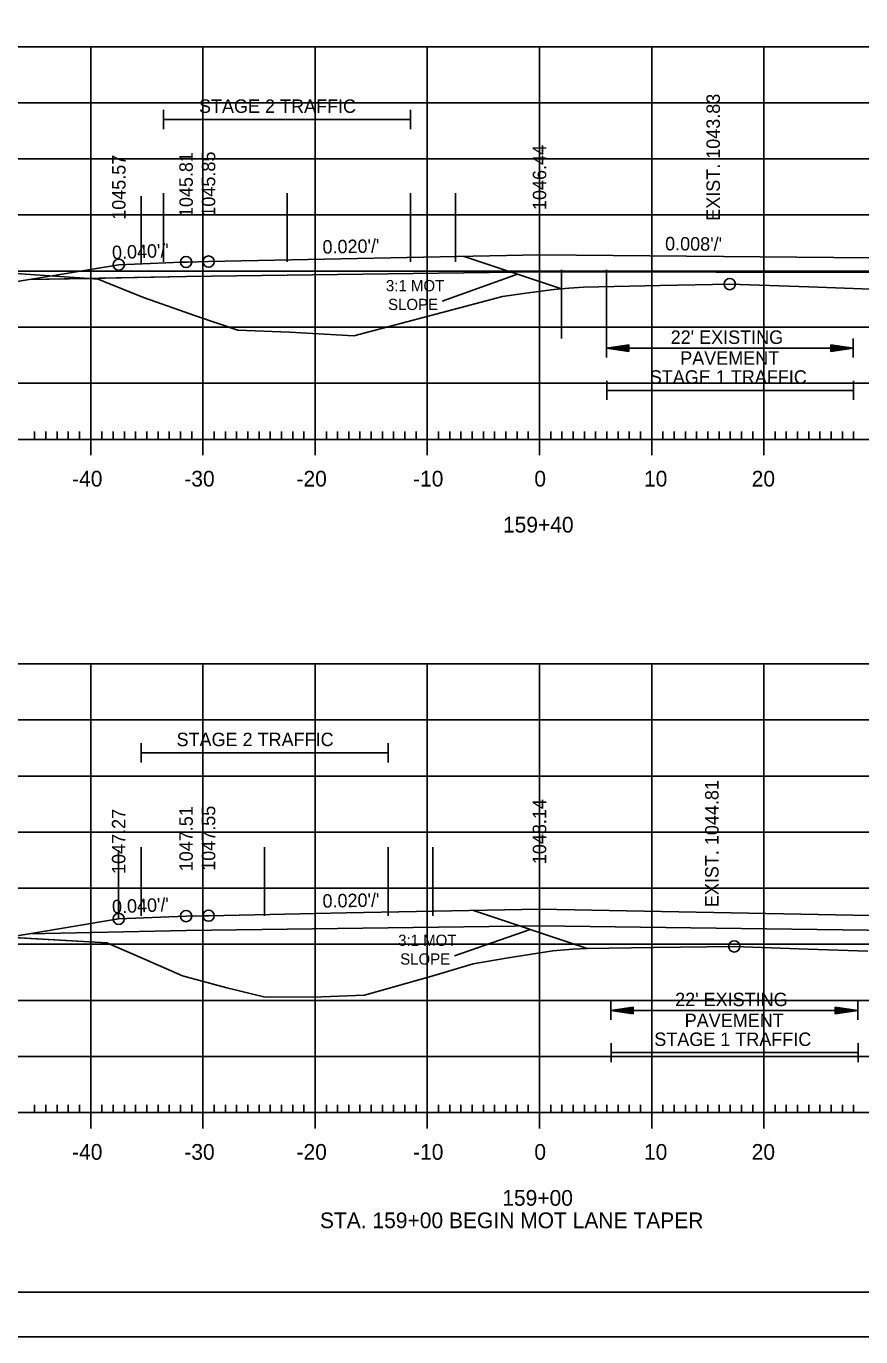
# Model space of a CAD drawing. Extents: x 1322838 to 1324533, y 339903 to 351025.
# Drawn here: x 1323658 to 1323732.4, y 345538.8 to 345655.6 of the extents above; entities that cross this region are included whole.
import ezdxf

# ---------------------------------------------------------------- set-up
doc = ezdxf.new("R2010")
doc.units = 0
for name, color, linetype in [('R_Alt Surface', 7, 'Continuous'), ('R_Axis', 7, 'Continuous'), ('R_Axis Annot', 7, 'Continuous'), ('R_Border', 7, 'Continuous'), ('R_Exist Surface', 7, 'Continuous'), ('R_Fin Surface', 7, 'Continuous'), ('R_Fin Surface Annot', 7, 'Continuous'), ('R_Grid', 7, 'Continuous'), ('R_MOT', 7, 'Continuous'), ('R_No Plot', 7, 'Continuous'), ('R_Xsect Elev', 7, 'Continuous')]:
    doc.layers.add(name, color=color, linetype=linetype)

msp = doc.modelspace()

# ---------------------------------------------------------------- linework, layer by layer
at = {"layer": 'R_Alt Surface'}
for points in [[(1323658.22, 345632.98), (1323672.22, 345633.26), (1323703.72, 345633.68), (1323735.22, 345633.62), (1323747.14, 345633.39)], [(1323658.22, 345574.68), (1323672.22, 345574.96), (1323703.72, 345575.38), (1323735.22, 345574.98), (1323746.85, 345574.75)]]:
    msp.add_lwpolyline(points, dxfattribs=at)
at = {"layer": 'R_Axis'}
for p, q in [((1323663.72, 345617.34), (1323663.72, 345620.14)), ((1323673.72, 345617.34), (1323673.72, 345620.14)), ((1323683.72, 345617.34), (1323683.72, 345620.14)), ((1323693.72, 345617.34), (1323693.72, 345620.14)), ((1323703.72, 345617.34), (1323703.72, 345620.14)), ((1323713.72, 345617.34), (1323713.72, 345620.14)), ((1323723.72, 345617.34), (1323723.72, 345620.14)), ((1323563.72, 345618.74), (1323843.72, 345618.74)), ((1323658.72, 345618.74), (1323658.72, 345619.44)), ((1323659.72, 345618.74), (1323659.72, 345619.44)), ((1323660.72, 345618.74), (1323660.72, 345619.44)), ((1323661.72, 345618.74), (1323661.72, 345619.44)), ((1323662.72, 345618.74), (1323662.72, 345619.44)), ((1323664.72, 345618.74), (1323664.72, 345619.44)), ((1323665.72, 345618.74), (1323665.72, 345619.44)), ((1323666.72, 345618.74), (1323666.72, 345619.44)), ((1323667.72, 345618.74), (1323667.72, 345619.44)), ((1323668.72, 345618.74), (1323668.72, 345619.44)), ((1323669.72, 345618.74), (1323669.72, 345619.44)), ((1323670.72, 345618.74), (1323670.72, 345619.44)), ((1323671.72, 345618.74), (1323671.72, 345619.44)), ((1323672.72, 345618.74), (1323672.72, 345619.44)), ((1323674.72, 345618.74), (1323674.72, 345619.44)), ((1323675.72, 345618.74), (1323675.72, 345619.44)), ((1323676.72, 345618.74), (1323676.72, 345619.44)), ((1323677.72, 345618.74), (1323677.72, 345619.44)), ((1323678.72, 345618.74), (1323678.72, 345619.44)), ((1323679.72, 345618.74), (1323679.72, 345619.44)), ((1323680.72, 345618.74), (1323680.72, 345619.44)), ((1323681.72, 345618.74), (1323681.72, 345619.44)), ((1323682.72, 345618.74), (1323682.72, 345619.44)), ((1323684.72, 345618.74), (1323684.72, 345619.44)), ((1323685.72, 345618.74), (1323685.72, 345619.44)), ((1323686.72, 345618.74), (1323686.72, 345619.44)), ((1323687.72, 345618.74), (1323687.72, 345619.44)), ((1323688.72, 345618.74), (1323688.72, 345619.44)), ((1323689.72, 345618.74), (1323689.72, 345619.44)), ((1323690.72, 345618.74), (1323690.72, 345619.44)), ((1323691.72, 345618.74), (1323691.72, 345619.44)), ((1323692.72, 345618.74), (1323692.72, 345619.44)), ((1323694.72, 345618.74), (1323694.72, 345619.44)), ((1323695.72, 345618.74), (1323695.72, 345619.44)), ((1323696.72, 345618.74), (1323696.72, 345619.44)), ((1323697.72, 345618.74), (1323697.72, 345619.44)), ((1323698.72, 345618.74), (1323698.72, 345619.44)), ((1323699.72, 345618.74), (1323699.72, 345619.44)), ((1323700.72, 345618.74), (1323700.72, 345619.44)), ((1323701.72, 345618.74), (1323701.72, 345619.44)), ((1323702.72, 345618.74), (1323702.72, 345619.44)), ((1323704.72, 345618.74), (1323704.72, 345619.44)), ((1323705.72, 345618.74), (1323705.72, 345619.44)), ((1323706.72, 345618.74), (1323706.72, 345619.44)), ((1323707.72, 345618.74), (1323707.72, 345619.44)), ((1323708.72, 345618.74), (1323708.72, 345619.44)), ((1323709.72, 345618.74), (1323709.72, 345619.44)), ((1323710.72, 345618.74), (1323710.72, 345619.44)), ((1323711.72, 345618.74), (1323711.72, 345619.44)), ((1323712.72, 345618.74), (1323712.72, 345619.44)), ((1323714.72, 345618.74), (1323714.72, 345619.44)), ((1323715.72, 345618.74), (1323715.72, 345619.44)), ((1323716.72, 345618.74), (1323716.72, 345619.44)), ((1323717.72, 345618.74), (1323717.72, 345619.44)), ((1323718.72, 345618.74), (1323718.72, 345619.44)), ((1323719.72, 345618.74), (1323719.72, 345619.44)), ((1323720.72, 345618.74), (1323720.72, 345619.44)), ((1323721.72, 345618.74), (1323721.72, 345619.44)), ((1323722.72, 345618.74), (1323722.72, 345619.44)), ((1323724.72, 345618.74), (1323724.72, 345619.44)), ((1323725.72, 345618.74), (1323725.72, 345619.44)), ((1323726.72, 345618.74), (1323726.72, 345619.44)), ((1323727.72, 345618.74), (1323727.72, 345619.44)), ((1323728.72, 345618.74), (1323728.72, 345619.44)), ((1323729.72, 345618.74), (1323729.72, 345619.44)), ((1323730.72, 345618.74), (1323730.72, 345619.44)), ((1323731.72, 345618.74), (1323731.72, 345619.44)), ((1323658.72, 345558.74), (1323658.72, 345559.44)), ((1323659.72, 345558.74), (1323659.72, 345559.44)), ((1323660.72, 345558.74), (1323660.72, 345559.44)), ((1323661.72, 345558.74), (1323661.72, 345559.44)), ((1323662.72, 345558.74), (1323662.72, 345559.44)), ((1323663.72, 345557.34), (1323663.72, 345560.14)), ((1323664.72, 345558.74), (1323664.72, 345559.44)), ((1323665.72, 345558.74), (1323665.72, 345559.44)), ((1323666.72, 345558.74), (1323666.72, 345559.44)), ((1323667.72, 345558.74), (1323667.72, 345559.44)), ((1323668.72, 345558.74), (1323668.72, 345559.44)), ((1323669.72, 345558.74), (1323669.72, 345559.44)), ((1323670.72, 345558.74), (1323670.72, 345559.44)), ((1323671.72, 345558.74), (1323671.72, 345559.44)), ((1323672.72, 345558.74), (1323672.72, 345559.44)), ((1323673.72, 345557.34), (1323673.72, 345560.14)), ((1323674.72, 345558.74), (1323674.72, 345559.44)), ((1323675.72, 345558.74), (1323675.72, 345559.44)), ((1323676.72, 345558.74), (1323676.72, 345559.44)), ((1323677.72, 345558.74), (1323677.72, 345559.44)), ((1323678.72, 345558.74), (1323678.72, 345559.44)), ((1323679.72, 345558.74), (1323679.72, 345559.44)), ((1323680.72, 345558.74), (1323680.72, 345559.44)), ((1323681.72, 345558.74), (1323681.72, 345559.44)), ((1323682.72, 345558.74), (1323682.72, 345559.44)), ((1323683.72, 345557.34), (1323683.72, 345560.14)), ((1323684.72, 345558.74), (1323684.72, 345559.44)), ((1323685.72, 345558.74), (1323685.72, 345559.44)), ((1323686.72, 345558.74), (1323686.72, 345559.44)), ((1323687.72, 345558.74), (1323687.72, 345559.44)), ((1323688.72, 345558.74), (1323688.72, 345559.44)), ((1323689.72, 345558.74), (1323689.72, 345559.44)), ((1323690.72, 345558.74), (1323690.72, 345559.44)), ((1323691.72, 345558.74), (1323691.72, 345559.44)), ((1323692.72, 345558.74), (1323692.72, 345559.44)), ((1323693.72, 345557.34), (1323693.72, 345560.14)), ((1323694.72, 345558.74), (1323694.72, 345559.44)), ((1323695.72, 345558.74), (1323695.72, 345559.44)), ((1323696.72, 345558.74), (1323696.72, 345559.44)), ((1323697.72, 345558.74), (1323697.72, 345559.44)), ((1323698.72, 345558.74), (1323698.72, 345559.44)), ((1323699.72, 345558.74), (1323699.72, 345559.44)), ((1323700.72, 345558.74), (1323700.72, 345559.44)), ((1323701.72, 345558.74), (1323701.72, 345559.44)), ((1323702.72, 345558.74), (1323702.72, 345559.44)), ((1323703.72, 345557.34), (1323703.72, 345560.14)), ((1323704.72, 345558.74), (1323704.72, 345559.44)), ((1323705.72, 345558.74), (1323705.72, 345559.44)), ((1323706.72, 345558.74), (1323706.72, 345559.44)), ((1323707.72, 345558.74), (1323707.72, 345559.44)), ((1323708.72, 345558.74), (1323708.72, 345559.44)), ((1323709.72, 345558.74), (1323709.72, 345559.44)), ((1323710.72, 345558.74), (1323710.72, 345559.44)), ((1323711.72, 345558.74), (1323711.72, 345559.44)), ((1323712.72, 345558.74), (1323712.72, 345559.44)), ((1323713.72, 345557.34), (1323713.72, 345560.14)), ((1323714.72, 345558.74), (1323714.72, 345559.44)), ((1323715.72, 345558.74), (1323715.72, 345559.44)), ((1323716.72, 345558.74), (1323716.72, 345559.44)), ((1323717.72, 345558.74), (1323717.72, 345559.44)), ((1323718.72, 345558.74), (1323718.72, 345559.44)), ((1323719.72, 345558.74), (1323719.72, 345559.44)), ((1323720.72, 345558.74), (1323720.72, 345559.44)), ((1323721.72, 345558.74), (1323721.72, 345559.44)), ((1323722.72, 345558.74), (1323722.72, 345559.44)), ((1323723.72, 345557.34), (1323723.72, 345560.14)), ((1323724.72, 345558.74), (1323724.72, 345559.44)), ((1323725.72, 345558.74), (1323725.72, 345559.44)), ((1323726.72, 345558.74), (1323726.72, 345559.44)), ((1323727.72, 345558.74), (1323727.72, 345559.44)), ((1323728.72, 345558.74), (1323728.72, 345559.44)), ((1323729.72, 345558.74), (1323729.72, 345559.44)), ((1323730.72, 345558.74), (1323730.72, 345559.44)), ((1323731.72, 345558.74), (1323731.72, 345559.44)), ((1323563.72, 345558.74), (1323843.72, 345558.74))]:
    msp.add_line(p, q, dxfattribs=at)
at = {"layer": 'R_Axis Annot'}
for p, q in [((1323670.22, 345648.1), (1323670.22, 345646.4)), ((1323692.22, 345648.1), (1323692.22, 345646.4)), ((1323670.22, 345647.25), (1323692.22, 345647.25)), ((1323709.68, 345627.73), (1323709.68, 345626.03)), ((1323711.68, 345627.18), (1323709.68, 345626.88)), ((1323711.68, 345626.58), (1323709.68, 345626.88)), ((1323709.68, 345626.88), (1323731.68, 345626.88)), ((1323711.68, 345627.13), (1323710.02, 345626.88)), ((1323711.68, 345626.63), (1323710.02, 345626.88)), ((1323711.68, 345627.08), (1323710.36, 345626.88)), ((1323711.68, 345626.68), (1323710.36, 345626.88)), ((1323711.68, 345627.03), (1323710.69, 345626.88)), ((1323711.68, 345626.73), (1323710.69, 345626.88)), ((1323711.68, 345626.98), (1323711.03, 345626.88)), ((1323711.68, 345626.78), (1323711.03, 345626.88)), ((1323711.68, 345626.93), (1323711.37, 345626.88)), ((1323711.68, 345626.83), (1323711.37, 345626.88)), ((1323711.68, 345626.58), (1323711.68, 345627.18)), ((1323729.68, 345627.18), (1323731.68, 345626.88)), ((1323729.68, 345627.18), (1323729.68, 345626.58)), ((1323729.68, 345627.13), (1323731.35, 345626.88)), ((1323729.68, 345627.08), (1323731, 345626.88)), ((1323729.68, 345627.03), (1323730.67, 345626.88)), ((1323729.68, 345626.98), (1323730.33, 345626.88)), ((1323729.68, 345626.93), (1323730, 345626.88)), ((1323729.68, 345626.58), (1323731.68, 345626.88)), ((1323729.68, 345626.78), (1323730.33, 345626.88)), ((1323729.68, 345626.68), (1323731, 345626.88)), ((1323729.68, 345626.63), (1323731.35, 345626.88)), ((1323729.68, 345626.73), (1323730.67, 345626.88)), ((1323729.68, 345626.83), (1323730, 345626.88)), ((1323731.68, 345627.73), (1323731.68, 345626.03)), ((1323709.72, 345623.97), (1323709.72, 345622.26)), ((1323731.72, 345623.97), (1323731.72, 345622.26)), ((1323709.72, 345623.11), (1323731.72, 345623.11)), ((1323668.22, 345591.66), (1323668.22, 345589.95)), ((1323668.22, 345590.81), (1323690.22, 345590.81)), ((1323690.22, 345591.66), (1323690.22, 345589.95)), ((1323710.08, 345568.7), (1323710.08, 345567)), ((1323732.08, 345568.7), (1323732.08, 345567)), ((1323712.08, 345568.15), (1323710.08, 345567.85)), ((1323712.08, 345567.55), (1323710.08, 345567.85)), ((1323710.08, 345567.85), (1323732.08, 345567.85)), ((1323712.08, 345568.1), (1323710.42, 345567.85)), ((1323712.08, 345567.6), (1323710.42, 345567.85)), ((1323712.08, 345568.05), (1323710.76, 345567.85)), ((1323712.08, 345567.65), (1323710.76, 345567.85)), ((1323712.08, 345568), (1323711.09, 345567.85)), ((1323712.08, 345567.7), (1323711.09, 345567.85)), ((1323712.08, 345567.95), (1323711.43, 345567.85)), ((1323712.08, 345567.75), (1323711.43, 345567.85)), ((1323712.08, 345567.9), (1323711.77, 345567.85)), ((1323712.08, 345567.8), (1323711.77, 345567.85)), ((1323712.08, 345567.55), (1323712.08, 345568.15)), ((1323730.08, 345568.15), (1323732.08, 345567.85)), ((1323730.08, 345568.15), (1323730.08, 345567.55)), ((1323730.08, 345568.1), (1323731.75, 345567.85)), ((1323730.08, 345568.05), (1323731.4, 345567.85)), ((1323730.08, 345568), (1323731.07, 345567.85)), ((1323730.08, 345567.95), (1323730.73, 345567.85)), ((1323730.08, 345567.9), (1323730.4, 345567.85)), ((1323730.08, 345567.55), (1323732.08, 345567.85)), ((1323730.08, 345567.75), (1323730.73, 345567.85)), ((1323730.08, 345567.65), (1323731.4, 345567.85)), ((1323730.08, 345567.6), (1323731.75, 345567.85)), ((1323730.08, 345567.7), (1323731.07, 345567.85)), ((1323730.08, 345567.8), (1323730.4, 345567.85)), ((1323710.12, 345564.94), (1323710.12, 345563.23)), ((1323732.12, 345564.94), (1323732.12, 345563.23)), ((1323710.12, 345564.09), (1323732.12, 345564.09))]:
    msp.add_line(p, q, dxfattribs=at)
at = {"layer": 'R_Border'}
msp.add_line((1323861.9, 345542.74), (1323545.72, 345542.74), dxfattribs=at)
at = {"layer": 'R_Exist Surface'}
for points in [[(1323637.43, 345634.86), (1323660.53, 345633.3), (1323664.37, 345633.03), (1323664.9, 345632.82), (1323668.41, 345631.4), (1323673.14, 345629.71), (1323676.84, 345628.48), (1323681.45, 345628.31), (1323687.17, 345627.98), (1323695.04, 345630.04), (1323700.43, 345631.48), (1323702.51, 345631.78), (1323705.01, 345632.11), (1323706.33, 345632.21), (1323707.63, 345632.32), (1323714.47, 345632.46), (1323720.68, 345632.58), (1323727.74, 345632.33), (1323733.29, 345632.14)], [(1323655.19, 345574.44), (1323665.15, 345573.86), (1323668.04, 345572.62), (1323671.91, 345570.94), (1323675.85, 345569.87), (1323679.28, 345569.04), (1323684.32, 345569.07), (1323688.13, 345569.2), (1323694.11, 345570.91), (1323697.8, 345572), (1323700.75, 345572.5), (1323704.91, 345573.17), (1323706.69, 345573.3), (1323707.97, 345573.38), (1323713.88, 345573.45), (1323721.08, 345573.55), (1323727.67, 345573.32), (1323732.98, 345573.14)]]:
    msp.add_lwpolyline(points, dxfattribs=at)
at = {"layer": 'R_Fin Surface'}
for points in [[(1323624.42, 345637.24), (1323644.22, 345630.64), (1323658.22, 345632.98), (1323659.01, 345633.11), (1323666.22, 345634.31), (1323671.8, 345634.53), (1323672.22, 345634.55), (1323672.35, 345634.55), (1323674.22, 345634.59), (1323703.72, 345635.18), (1323733.22, 345634.93), (1323733.86, 345634.93), (1323735.22, 345634.92), (1323739.14, 345634.88), (1323741.22, 345634.87), (1323744.08, 345634.15), (1323747.14, 345633.39), (1323763.22, 345629.37), (1323764.97, 345628.78)], [(1323626.22, 345578.34), (1323630.84, 345576.8), (1323644.22, 345572.34), (1323644.22, 345572.35), (1323649.71, 345573.26), (1323658.22, 345574.68), (1323666.21, 345576.01), (1323672.22, 345576.25), (1323673.7, 345576.28), (1323674.22, 345576.29), (1323674.22, 345576.29), (1323686.48, 345576.54), (1323703.72, 345576.88), (1323733.21, 345576.31), (1323733.22, 345576.31), (1323735.18, 345576.27), (1323735.21, 345576.27), (1323735.54, 345576.27), (1323741.22, 345576.16), (1323746.66, 345574.79), (1323746.85, 345574.75), (1323763.22, 345570.66), (1323767.3, 345569.29)]]:
    msp.add_lwpolyline(points, dxfattribs=at)
at = {"layer": 'R_Grid'}
for p, q in [((1323563.72, 345653.74), (1323843.72, 345653.74)), ((1323663.72, 345618.74), (1323663.72, 345653.74)), ((1323673.72, 345618.74), (1323673.72, 345653.74)), ((1323683.72, 345618.74), (1323683.72, 345653.74)), ((1323693.72, 345618.74), (1323693.72, 345653.74)), ((1323703.72, 345618.74), (1323703.72, 345653.74)), ((1323713.72, 345618.74), (1323713.72, 345653.74)), ((1323723.72, 345618.74), (1323723.72, 345653.74)), ((1323563.72, 345648.74), (1323843.72, 345648.74)), ((1323563.72, 345643.74), (1323843.72, 345643.74)), ((1323563.72, 345638.74), (1323843.72, 345638.74)), ((1323563.72, 345633.74), (1323843.72, 345633.74)), ((1323563.72, 345628.74), (1323843.72, 345628.74)), ((1323563.72, 345623.74), (1323843.72, 345623.74)), ((1323563.72, 345618.74), (1323843.72, 345618.74)), ((1323563.72, 345598.74), (1323843.72, 345598.74)), ((1323663.72, 345558.74), (1323663.72, 345598.74)), ((1323673.72, 345558.74), (1323673.72, 345598.74)), ((1323683.72, 345558.74), (1323683.72, 345598.74)), ((1323693.72, 345558.74), (1323693.72, 345598.74)), ((1323703.72, 345558.74), (1323703.72, 345598.74)), ((1323713.72, 345558.74), (1323713.72, 345598.74)), ((1323723.72, 345558.74), (1323723.72, 345598.74)), ((1323563.72, 345593.74), (1323843.72, 345593.74)), ((1323563.72, 345588.74), (1323843.72, 345588.74)), ((1323563.72, 345583.74), (1323843.72, 345583.74)), ((1323563.72, 345578.74), (1323843.72, 345578.74)), ((1323563.72, 345573.74), (1323843.72, 345573.74)), ((1323563.72, 345568.74), (1323843.72, 345568.74)), ((1323563.72, 345563.74), (1323843.72, 345563.74)), ((1323563.72, 345558.74), (1323843.72, 345558.74))]:
    msp.add_line(p, q, dxfattribs=at)
at = {"layer": 'R_MOT'}
for p, q in [((1323697.02, 345635.05), (1323705.68, 345632.16)), ((1323695.04, 345631.05), (1323701.75, 345633.47)), ((1323697.83, 345576.76), (1323707.97, 345573.38)), ((1323696.13, 345572.71), (1323702.9, 345575.07))]:
    msp.add_line(p, q, dxfattribs=at)
at = {"layer": 'R_No Plot'}
for p, q in [((1323668.22, 345640.43), (1323668.22, 345634.33)), ((1323670.22, 345640.69), (1323670.22, 345634.58)), ((1323681.22, 345640.69), (1323681.22, 345634.58)), ((1323692.22, 345640.69), (1323692.22, 345634.58)), ((1323696.22, 345640.69), (1323696.22, 345634.58)), ((1323705.68, 345633.84), (1323705.68, 345627.73)), ((1323709.68, 345633.84), (1323709.68, 345627.73)), ((1323668.22, 345582.39), (1323668.22, 345576.28)), ((1323679.22, 345582.39), (1323679.22, 345576.28)), ((1323690.22, 345582.39), (1323690.22, 345576.28)), ((1323694.22, 345582.39), (1323694.22, 345576.28)), ((1323666.21, 345582.14), (1323666.21, 345576.03)), ((1323533.31, 345538.77), (1323866.65, 345538.77))]:
    msp.add_line(p, q, dxfattribs=at)
for points in [[(1323533.31, 345752.1), (1323866.65, 345752.1), (1323866.65, 345538.76), (1323533.31, 345538.76)], [(1323779.64, 345748.2), (1323799.26, 345748.2), (1323799.26, 345738.32), (1323815.37, 345738.32), (1323838.57, 345738.32), (1323838.57, 345705.65), (1323861.77, 345705.65), (1323861.9, 345542.74), (1323545.72, 345542.74), (1323545.72, 345748.2)], [(1323624.42, 345637.24), (1323637.43, 345634.86), (1323660.53, 345633.3), (1323663.57, 345633.09), (1323658.22, 345632.98), (1323644.22, 345630.64), (1323624.42, 345637.24)]]:
    msp.add_lwpolyline(points, close=True, dxfattribs=at)
for points in [[(1323735.22, 345633.62), (1323703.72, 345633.68), (1323672.22, 345633.26), (1323663.57, 345633.09), (1323664.37, 345633.03), (1323664.9, 345632.82), (1323668.41, 345631.4), (1323673.14, 345629.71), (1323676.84, 345628.48), (1323681.45, 345628.31), (1323687.17, 345627.98), (1323695.04, 345630.04), (1323700.43, 345631.48), (1323702.51, 345631.78), (1323705.01, 345632.11), (1323706.33, 345632.21), (1323707.63, 345632.32), (1323714.47, 345632.46), (1323720.68, 345632.58), (1323727.74, 345632.33), (1323733.29, 345632.14)], [(1323735.22, 345574.98), (1323703.72, 345575.38), (1323672.22, 345574.96), (1323658.22, 345574.68), (1323656.38, 345574.37), (1323665.15, 345573.86), (1323668.04, 345572.62), (1323671.91, 345570.94), (1323675.85, 345569.87), (1323679.28, 345569.04), (1323684.32, 345569.07), (1323688.13, 345569.2), (1323694.11, 345570.91), (1323697.8, 345572), (1323700.75, 345572.5), (1323704.91, 345573.17), (1323706.69, 345573.3), (1323707.97, 345573.38), (1323713.88, 345573.45), (1323721.08, 345573.55), (1323727.67, 345573.32), (1323732.98, 345573.14)]]:
    msp.add_lwpolyline(points, dxfattribs=at)
for centre in [(1323672.22, 345634.55), (1323674.22, 345634.59), (1323666.22, 345634.31), (1323720.68, 345632.58), (1323672.22, 345576.25), (1323674.22, 345576.29), (1323666.21, 345576.01), (1323721.08, 345573.55)]:
    msp.add_circle(centre, 0.5, dxfattribs=at)

# ---------------------------------------------------------------- texts
at = {"layer": 'R_Axis Annot'}
for s, height, p in [('STAGE 2 TRAFFIC', 1.2, (1323673.37, 345647.84)), ("22' EXISTING ", 1.2, (1323715.41, 345627.25)), ('PAVEMENT', 1.2, (1323716.26, 345625.39)), ('STAGE 1 TRAFFIC', 1.2, (1323713.55, 345623.7)), ('-40', 1.4, (1323662.06, 345614.54)), ('-30', 1.4, (1323672.06, 345614.54)), ('-20', 1.4, (1323682.06, 345614.54)), ('-10', 1.4, (1323692.45, 345614.54)), ('0', 1.4, (1323703.26, 345614.54)), ('10', 1.4, (1323713.03, 345614.54)), ('20', 1.4, (1323722.63, 345614.54)), ('159+40', 1.4, (1323700.46, 345610.44)), ('STAGE 2 TRAFFIC', 1.2, (1323671.37, 345591.4)), ("22' EXISTING ", 1.2, (1323715.81, 345568.23)), ('PAVEMENT', 1.2, (1323716.66, 345566.36)), ('STAGE 1 TRAFFIC', 1.2, (1323713.95, 345564.68)), ('-40', 1.4, (1323662.06, 345554.54)), ('-30', 1.4, (1323672.06, 345554.54)), ('-20', 1.4, (1323682.06, 345554.54)), ('-10', 1.4, (1323692.45, 345554.54)), ('0', 1.4, (1323703.26, 345554.54)), ('10', 1.4, (1323713.03, 345554.54)), ('20', 1.4, (1323722.63, 345554.54)), ('159+00', 1.4, (1323700.4, 345550.44)), ('STA. 159+00 BEGIN MOT LANE TAPER', 1.4, (1323684.15, 345548.44))]:
    msp.add_text(s, height=height, dxfattribs=at).set_placement(p)
at = {"layer": 'R_Fin Surface Annot'}
for s, rotation, p in [('1045.81', 90, (1323672.82, 345638.55)), ('1045.85', 90, (1323674.82, 345638.59)), ('1046.44', 90, (1323704.32, 345639.18)), ('1045.57', 90, (1323666.82, 345638.31)), ("0.040'/'", 2.2904, (1323665.64, 345634.79)), ("0.020'/'", 1.1458, (1323684.39, 345635.29)), ("0.008'/'", 359.5183, (1323714.91, 345635.59)), ('1047.51', 90, (1323672.82, 345580.25)), ('1047.55', 90, (1323674.82, 345580.29)), ('1048.14', 90, (1323704.32, 345580.88)), ('1047.27', 90, (1323666.81, 345580.01)), ("0.040'/'", 2.2902, (1323665.64, 345576.49)), ("0.020'/'", 1.1458, (1323684.39, 345577))]:
    msp.add_text(s, height=1.2, rotation=rotation, dxfattribs=at).set_placement(p)
at = {"layer": 'R_MOT'}
for s, p in [('3:1 MOT', (1323690.03, 345631.94)), ('SLOPE', (1323690.22, 345630.27)), ('3:1 MOT', (1323691.12, 345573.6)), ('SLOPE', (1323691.3, 345571.93))]:
    msp.add_text(s, height=1, dxfattribs=at).set_placement(p)
at = {"layer": 'R_Xsect Elev'}
for s, p in [('EXIST. 1043.83', (1323719.8, 345638.22)), ('EXIST. 1044.81', (1323719.68, 345577.05))]:
    msp.add_text(s, height=1.2, rotation=90, dxfattribs=at).set_placement(p)

doc.saveas('drawing.dxf')
